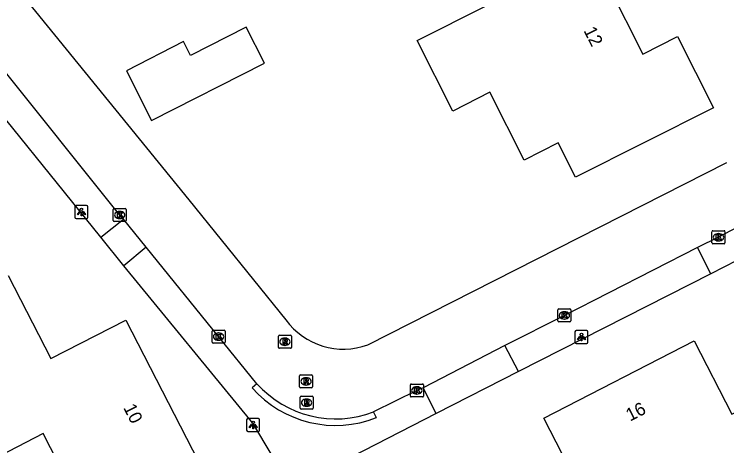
# Model space of a CAD drawing. Extents: x 162722 to 165099, y 384721 to 386283.
# Drawn here: x 163705.8 to 163760.7, y 384843.2 to 384876.4 of the extents above; entities that cross this region are included whole.
import ezdxf

# ---------------------------------------------------------------- set-up
doc = ezdxf.new("R2010")
doc.units = 0
for name, color, linetype in [('IMGEO_Kolk', 7, 'Continuous'), ('IMGEO_Lichtpunt', 7, 'Continuous'), ('IMGEO_Pand', 7, 'Continuous'), ('IMGEO_Pand_nummerreeks', 7, 'Continuous'), ('IMGEO_Rijbaan_lokaal_open', 7, 'Continuous'), ('IMGEO_Rioolput', 7, 'Continuous'), ('IMGEO_Voetpad_open', 7, 'Continuous')]:
    doc.layers.add(name, color=color, linetype=linetype)

msp = doc.modelspace()

# ---------------------------------------------------------------- linework, layer by layer
at = {"layer": 'IMGEO_Kolk'}
for p, q in [((163713.483, 384861.455), (163714.335, 384861.455)), ((163713.408, 384860.529), (163713.408, 384861.381)), ((163713.896, 384861.235), (163713.921, 384861.235)), ((163714.409, 384861.381), (163714.409, 384860.529)), ((163714.335, 384860.455), (163713.483, 384860.455)), ((163713.919, 384860.675), (163713.894, 384860.675)), ((163759.601, 384858.818), (163759.601, 384859.67)), ((163759.676, 384859.744), (163760.528, 384859.744)), ((163760.089, 384859.524), (163760.114, 384859.524)), ((163760.602, 384859.67), (163760.602, 384858.818)), ((163760.528, 384858.744), (163759.676, 384858.744)), ((163760.112, 384858.964), (163760.087, 384858.964)), ((163747.785, 384853.715), (163748.637, 384853.715)), ((163747.71, 384852.789), (163747.71, 384853.641)), ((163748.198, 384853.495), (163748.223, 384853.495)), ((163748.711, 384853.641), (163748.711, 384852.789)), ((163748.637, 384852.715), (163747.785, 384852.715)), ((163748.221, 384852.935), (163748.196, 384852.935)), ((163721.108, 384852.078), (163721.96, 384852.078)), ((163721.033, 384851.152), (163721.033, 384852.004)), ((163721.521, 384851.858), (163721.546, 384851.858)), ((163722.034, 384852.004), (163722.034, 384851.152)), ((163721.96, 384851.078), (163721.108, 384851.078)), ((163721.544, 384851.298), (163721.519, 384851.298)), ((163736.33, 384846.999), (163736.33, 384847.851)), ((163736.405, 384847.925), (163737.257, 384847.925)), ((163736.818, 384847.705), (163736.843, 384847.705)), ((163737.331, 384847.851), (163737.331, 384846.999)), ((163736.841, 384847.145), (163736.816, 384847.145)), ((163737.257, 384846.925), (163736.405, 384846.925))]:
    msp.add_line(p, q, dxfattribs=at)
for points in [[(163713.483, 384861.455), (163714.335, 384861.455)], [(163713.408, 384860.529), (163713.408, 384861.381)], [(163713.729, 384861.155), (163713.852, 384861.155), (163713.852, 384861.004), (163713.982, 384861.155), (163714.146, 384861.155), (163714, 384861.004), (163714.153, 384860.755), (163714.001, 384860.755), (163713.916, 384860.919), (163713.852, 384860.852), (163713.852, 384860.755), (163713.729, 384860.755), (163713.729, 384861.155)], [(163714.409, 384861.381), (163714.409, 384860.529)], [(163714.335, 384860.455), (163713.483, 384860.455)], [(163759.601, 384858.818), (163759.601, 384859.67)], [(163759.676, 384859.744), (163760.528, 384859.744)], [(163759.922, 384859.444), (163760.045, 384859.444), (163760.045, 384859.293), (163760.175, 384859.444), (163760.339, 384859.444), (163760.193, 384859.293), (163760.346, 384859.044), (163760.194, 384859.044), (163760.109, 384859.208), (163760.045, 384859.141), (163760.045, 384859.044), (163759.922, 384859.044), (163759.922, 384859.444)], [(163760.602, 384859.67), (163760.602, 384858.818)], [(163760.528, 384858.744), (163759.676, 384858.744)], [(163747.785, 384853.715), (163748.637, 384853.715)], [(163747.71, 384852.789), (163747.71, 384853.641)], [(163748.031, 384853.415), (163748.154, 384853.415), (163748.154, 384853.264), (163748.284, 384853.415), (163748.448, 384853.415), (163748.302, 384853.264), (163748.455, 384853.015), (163748.303, 384853.015), (163748.218, 384853.179), (163748.154, 384853.112), (163748.154, 384853.015), (163748.031, 384853.015), (163748.031, 384853.415)], [(163748.711, 384853.641), (163748.711, 384852.789)], [(163748.637, 384852.715), (163747.785, 384852.715)], [(163721.108, 384852.078), (163721.96, 384852.078)], [(163721.033, 384851.152), (163721.033, 384852.004)], [(163721.354, 384851.778), (163721.477, 384851.778), (163721.477, 384851.627), (163721.607, 384851.778), (163721.771, 384851.778), (163721.625, 384851.627), (163721.778, 384851.378), (163721.626, 384851.378), (163721.541, 384851.542), (163721.477, 384851.475), (163721.477, 384851.378), (163721.354, 384851.378), (163721.354, 384851.778)], [(163722.034, 384852.004), (163722.034, 384851.152)], [(163721.96, 384851.078), (163721.108, 384851.078)], [(163736.33, 384846.999), (163736.33, 384847.851)], [(163736.405, 384847.925), (163737.257, 384847.925)], [(163737.331, 384847.851), (163737.331, 384846.999)], [(163736.651, 384847.625), (163736.774, 384847.625), (163736.774, 384847.474), (163736.904, 384847.625), (163737.068, 384847.625), (163736.922, 384847.474), (163737.075, 384847.225), (163736.923, 384847.225), (163736.838, 384847.389), (163736.774, 384847.322), (163736.774, 384847.225), (163736.651, 384847.225), (163736.651, 384847.625)], [(163737.257, 384846.925), (163736.405, 384846.925)]]:
    msp.add_lwpolyline(points, dxfattribs=at)
for centre, start, end in [((163713.485, 384861.379), 91.552, 178.448), ((163713.485, 384861.379), 91.552, 178.448), ((163714.333, 384861.379), 1.552, 88.448), ((163714.333, 384861.379), 1.552, 88.448), ((163713.485, 384860.531), 181.552, 268.448), ((163713.485, 384860.531), 181.552, 268.448), ((163714.333, 384860.531), 271.552, 358.448), ((163714.333, 384860.531), 271.552, 358.448), ((163759.678, 384859.668), 91.552, 178.448), ((163759.678, 384859.668), 91.552, 178.448), ((163760.526, 384859.668), 1.552, 88.448), ((163760.526, 384859.668), 1.552, 88.448), ((163759.678, 384858.82), 181.552, 268.448), ((163759.678, 384858.82), 181.552, 268.448), ((163760.526, 384858.82), 271.552, 358.448), ((163760.526, 384858.82), 271.552, 358.448), ((163747.787, 384853.639), 91.552, 178.448), ((163747.787, 384853.639), 91.552, 178.448), ((163748.635, 384853.639), 1.552, 88.448), ((163748.635, 384853.639), 1.552, 88.448), ((163747.787, 384852.791), 181.552, 268.448), ((163747.787, 384852.791), 181.552, 268.448), ((163748.635, 384852.791), 271.552, 358.448), ((163748.635, 384852.791), 271.552, 358.448), ((163721.11, 384852.002), 91.552, 178.448), ((163721.11, 384852.002), 91.552, 178.448), ((163721.958, 384852.002), 1.552, 88.448), ((163721.958, 384852.002), 1.552, 88.448), ((163721.11, 384851.154), 181.552, 268.448), ((163721.11, 384851.154), 181.552, 268.448), ((163721.958, 384851.154), 271.552, 358.448), ((163721.958, 384851.154), 271.552, 358.448), ((163736.407, 384847.849), 91.552, 178.448), ((163736.407, 384847.849), 91.552, 178.448), ((163737.255, 384847.849), 1.552, 88.448), ((163737.255, 384847.849), 1.552, 88.448), ((163736.407, 384847.001), 181.552, 268.448), ((163736.407, 384847.001), 181.552, 268.448), ((163737.255, 384847.001), 271.552, 358.448), ((163737.255, 384847.001), 271.552, 358.448)]:
    msp.add_arc(centre, 0.0765, start, end, dxfattribs=at)
for centre, major_axis, ratio, start_param, end_param in [((163713.895, 384860.955), (-0.387, 0.002), 0.722429, 4.712389, 7.853982), ((163713.92, 384860.955), (-0.39, 0.002), 0.717154, 1.570796, 4.712389), ((163760.088, 384859.244), (-0.387, 0.002), 0.722429, 4.712389, 7.853982), ((163760.113, 384859.244), (-0.39, 0.002), 0.717154, 1.570796, 4.712389), ((163748.197, 384853.215), (-0.387, 0.002), 0.722429, 4.712389, 7.853982), ((163748.222, 384853.215), (-0.39, 0.002), 0.717154, 1.570796, 4.712389), ((163721.52, 384851.578), (-0.387, 0.002), 0.722429, 4.712389, 7.853982), ((163721.545, 384851.578), (-0.39, 0.002), 0.717154, 1.570796, 4.712389), ((163736.817, 384847.425), (-0.387, 0.002), 0.722429, 4.712389, 7.853982), ((163736.842, 384847.425), (-0.39, 0.002), 0.717154, 1.570796, 4.712389)]:
    msp.add_ellipse(centre, major_axis=major_axis, ratio=ratio, start_param=start_param, end_param=end_param, dxfattribs=at)
at = {"layer": 'IMGEO_Lichtpunt'}
for p, q in [((163710.451, 384861.591), (163710.451, 384860.784)), ((163710.451, 384861.591), (163710.451, 384860.784)), ((163711.353, 384861.686), (163710.545, 384861.686)), ((163711.353, 384861.686), (163710.545, 384861.686)), ((163711.447, 384860.784), (163711.447, 384861.591)), ((163711.447, 384860.784), (163711.447, 384861.591)), ((163710.545, 384860.69), (163711.353, 384860.69)), ((163710.545, 384860.69), (163711.353, 384860.69)), ((163749.031, 384851.947), (163749.031, 384851.14)), ((163749.031, 384851.947), (163749.031, 384851.14)), ((163749.933, 384852.042), (163749.125, 384852.042)), ((163749.933, 384852.042), (163749.125, 384852.042)), ((163750.027, 384851.14), (163750.027, 384851.947)), ((163750.027, 384851.14), (163750.027, 384851.947)), ((163749.125, 384851.046), (163749.933, 384851.046)), ((163749.125, 384851.046), (163749.933, 384851.046)), ((163723.7, 384845.167), (163723.7, 384844.36)), ((163723.7, 384845.167), (163723.7, 384844.36)), ((163724.602, 384845.262), (163723.794, 384845.262)), ((163724.602, 384845.262), (163723.794, 384845.262)), ((163724.696, 384844.36), (163724.696, 384845.167)), ((163724.696, 384844.36), (163724.696, 384845.167)), ((163723.794, 384844.266), (163724.602, 384844.266)), ((163723.794, 384844.266), (163724.602, 384844.266))]:
    msp.add_line(p, q, dxfattribs=at)
for points in [[(163710.825, 384861.255), (163710.864, 384861.227), (163710.676, 384860.965), (163710.638, 384860.992), (163710.825, 384861.255)], [(163710.927, 384861.207), (163710.974, 384861.207), (163710.974, 384860.885), (163710.927, 384860.885), (163710.927, 384861.207)], [(163711.037, 384861.227), (163711.075, 384861.254), (163711.262, 384860.992), (163711.223, 384860.964), (163711.037, 384861.227)], [(163749.405, 384851.611), (163749.444, 384851.583), (163749.256, 384851.321), (163749.218, 384851.348), (163749.405, 384851.611)], [(163749.507, 384851.563), (163749.554, 384851.563), (163749.554, 384851.241), (163749.507, 384851.241), (163749.507, 384851.563)], [(163749.617, 384851.583), (163749.655, 384851.61), (163749.842, 384851.348), (163749.803, 384851.32), (163749.617, 384851.583)], [(163724.074, 384844.831), (163724.113, 384844.803), (163723.925, 384844.541), (163723.887, 384844.568), (163724.074, 384844.831)], [(163724.176, 384844.783), (163724.223, 384844.783), (163724.223, 384844.461), (163724.176, 384844.461), (163724.176, 384844.783)], [(163724.286, 384844.803), (163724.324, 384844.83), (163724.511, 384844.568), (163724.472, 384844.54), (163724.286, 384844.803)]]:
    msp.add_lwpolyline(points, dxfattribs=at)
for centre in [(163710.95, 384861.389), (163749.53, 384851.745), (163724.199, 384844.965)]:
    msp.add_circle(centre, 0.0994, dxfattribs=at)
for centre, start, end in [((163710.545, 384861.591), 90, 180), ((163710.545, 384861.591), 90, 180), ((163711.353, 384861.591), 0, 90), ((163711.353, 384861.591), 0, 90), ((163710.545, 384860.784), 180, 270), ((163710.545, 384860.784), 180, 270), ((163711.353, 384860.784), 270, 0), ((163711.353, 384860.784), 270, 360), ((163749.125, 384851.947), 90, 180), ((163749.125, 384851.947), 90, 180), ((163749.933, 384851.947), 0, 90), ((163749.933, 384851.947), 0, 90), ((163749.125, 384851.14), 180, 270), ((163749.125, 384851.14), 180, 270), ((163749.933, 384851.14), 270, 0), ((163749.933, 384851.14), 270, 360), ((163723.794, 384845.167), 90, 180), ((163723.794, 384845.167), 90, 180), ((163724.602, 384845.167), 0, 90), ((163724.602, 384845.167), 0, 90), ((163723.794, 384844.36), 180, 270), ((163723.794, 384844.36), 180, 270), ((163724.602, 384844.36), 270, 0), ((163724.602, 384844.36), 270, 360)]:
    msp.add_arc(centre, 0.0946, start, end, dxfattribs=at)
at = {"layer": 'IMGEO_Pand'}
for points in [[(163747.547, 384879.801), (163748.842, 384877.233), (163751.607, 384878.627), (163754.26, 384873.367), (163756.934, 384874.716), (163759.704, 384869.225), (163749.071, 384863.862), (163747.731, 384866.518), (163745.101, 384865.192), (163742.467, 384870.413), (163739.61, 384868.972), (163736.866, 384874.413), (163747.547, 384879.801)], [(163723.664, 384875.433), (163719.376, 384873.26), (163718.839, 384874.321), (163714.419, 384872.081), (163716.365, 384868.242), (163725.072, 384872.655), (163723.664, 384875.433)], [(163705.313, 384856.295), (163708.601, 384849.88), (163714.389, 384852.846), (163720.439, 384841.041), (163717.322, 384839.444)], [(163713.273, 384837.99), (163711.371, 384841.703), (163709.682, 384840.837), (163708.008, 384844.104), (163703.261, 384841.671), (163699.491, 384849.029), (163698.271, 384848.404), (163696.535, 384851.79), (163698.425, 384852.759)], [(163749.509, 384839.691), (163746.634, 384845.301), (163758.231, 384851.244), (163761.125, 384845.596), (163767.436, 384848.831)]]:
    msp.add_lwpolyline(points, dxfattribs=at)
at = {"layer": 'IMGEO_Rijbaan_lokaal_open'}
for points in [[(163705.052, 384879.586), (163719.232, 384862.132), (163726.729, 384852.876)], [(163714.201, 384860.638), (163713.909, 384860.955), (163704.441, 384872.749), (163703.517, 384873.907)], [(163733.052, 384850.955), (163760.739, 384865.014)], [(163715.953, 384858.469), (163714.201, 384860.638)], [(163761.507, 384859.988), (163760.102, 384859.244), (163758.493, 384858.439)], [(163724.495, 384847.949), (163721.534, 384851.578), (163715.953, 384858.469)], [(163758.493, 384858.439), (163748.211, 384853.215), (163743.627, 384850.894)], [(163743.627, 384850.894), (163737.316, 384847.642)], [(163737.316, 384847.642), (163736.831, 384847.425), (163733.497, 384845.778)]]:
    msp.add_lwpolyline(points, dxfattribs=at)
for centre, radius, start, end in [((163731.148, 384856.054), 5.443, 215.7243, 290.477), ((163730.567, 384853.378), 8.146, 221.8012, 291.0807)]:
    msp.add_arc(centre, radius, start, end, dxfattribs=at)
at = {"layer": 'IMGEO_Rioolput'}
for p, q in [((163726.148, 384850.752), (163726.148, 384851.604)), ((163726.223, 384851.678), (163727.075, 384851.678)), ((163727.149, 384851.604), (163727.149, 384850.752)), ((163726.636, 384851.458), (163726.661, 384851.458)), ((163727.075, 384850.678), (163726.223, 384850.678)), ((163726.659, 384850.898), (163726.634, 384850.898)), ((163727.787, 384847.7), (163727.787, 384848.552)), ((163727.862, 384848.626), (163728.714, 384848.626)), ((163728.275, 384848.406), (163728.3, 384848.406)), ((163728.788, 384848.552), (163728.788, 384847.7)), ((163728.298, 384847.846), (163728.273, 384847.846)), ((163728.714, 384847.626), (163727.862, 384847.626)), ((163727.825, 384846.059), (163727.825, 384846.911)), ((163727.9, 384846.985), (163728.752, 384846.985)), ((163728.313, 384846.765), (163728.338, 384846.765)), ((163728.826, 384846.911), (163728.826, 384846.059)), ((163728.336, 384846.205), (163728.311, 384846.205)), ((163728.752, 384845.985), (163727.9, 384845.985))]:
    msp.add_line(p, q, dxfattribs=at)
for points in [[(163726.148, 384850.752), (163726.148, 384851.604)], [(163726.223, 384851.678), (163727.075, 384851.678)], [(163727.149, 384851.604), (163727.149, 384850.752)], [(163726.737, 384851.376), (163726.485, 384851.378), (163726.485, 384850.978)], [(163726.485, 384850.978), (163726.609, 384850.978), (163726.609, 384851.14), (163726.62, 384851.14)], [(163726.663, 384851.297), (163726.609, 384851.297), (163726.609, 384851.216)], [(163726.609, 384851.216), (163726.661, 384851.216)], [(163726.667, 384851.111), (163726.738, 384850.978), (163726.878, 384850.978), (163726.813, 384851.104)], [(163727.075, 384850.678), (163726.223, 384850.678)], [(163727.787, 384847.7), (163727.787, 384848.552)], [(163727.862, 384848.626), (163728.714, 384848.626)], [(163728.376, 384848.324), (163728.124, 384848.326), (163728.124, 384847.926)], [(163728.302, 384848.245), (163728.248, 384848.245), (163728.248, 384848.164)], [(163728.788, 384848.552), (163728.788, 384847.7)], [(163728.124, 384847.926), (163728.248, 384847.926), (163728.248, 384848.088), (163728.259, 384848.088)], [(163728.248, 384848.164), (163728.3, 384848.164)], [(163728.306, 384848.059), (163728.377, 384847.926), (163728.517, 384847.926), (163728.452, 384848.052)], [(163728.714, 384847.626), (163727.862, 384847.626)], [(163727.825, 384846.059), (163727.825, 384846.911)], [(163727.9, 384846.985), (163728.752, 384846.985)], [(163728.414, 384846.683), (163728.162, 384846.685), (163728.162, 384846.285)], [(163728.34, 384846.604), (163728.286, 384846.604), (163728.286, 384846.523)], [(163728.826, 384846.911), (163728.826, 384846.059)], [(163728.162, 384846.285), (163728.286, 384846.285), (163728.286, 384846.447), (163728.297, 384846.447)], [(163728.286, 384846.523), (163728.338, 384846.523)], [(163728.344, 384846.418), (163728.415, 384846.285), (163728.555, 384846.285), (163728.49, 384846.411)], [(163728.752, 384845.985), (163727.9, 384845.985)]]:
    msp.add_lwpolyline(points, dxfattribs=at)
for centre, radius, start, end in [((163726.225, 384851.602), 0.0765, 91.552, 178.448), ((163726.225, 384851.602), 0.0765, 91.552, 178.448), ((163727.073, 384851.602), 0.0765, 1.552, 88.448), ((163727.073, 384851.602), 0.0765, 1.552, 88.448), ((163726.619, 384851.087), 0.0533, 26.0293, 88.6989), ((163726.645, 384851.405), 0.19, 274.7715, 282.9687), ((163726.669, 384851.201), 0.0964, 77.0061, 93.1865), ((163726.683, 384851.258), 0.0378, 276.6634, 79.6772), ((163726.736, 384851.266), 0.109, 350.3612, 89.416), ((163726.734, 384851.266), 0.112, 277.5842, 350.9817), ((163726.718, 384851.051), 0.108, 29.5134, 73.7905), ((163726.225, 384850.754), 0.0765, 181.552, 268.448), ((163726.225, 384850.754), 0.0765, 181.552, 268.448), ((163727.073, 384850.754), 0.0765, 271.552, 358.448), ((163727.073, 384850.754), 0.0765, 271.552, 358.448), ((163727.864, 384848.55), 0.0765, 91.552, 178.448), ((163727.864, 384848.55), 0.0765, 91.552, 178.448), ((163728.308, 384848.149), 0.0964, 77.0061, 93.1865), ((163728.322, 384848.206), 0.0378, 276.6634, 79.6772), ((163728.375, 384848.214), 0.109, 350.3612, 89.416), ((163728.712, 384848.55), 0.0765, 1.552, 88.448), ((163728.712, 384848.55), 0.0765, 1.552, 88.448), ((163727.864, 384847.702), 0.0765, 181.552, 268.448), ((163727.864, 384847.702), 0.0765, 181.552, 268.448), ((163728.258, 384848.035), 0.0533, 26.0293, 88.6989), ((163728.284, 384848.353), 0.19, 274.7715, 282.9687), ((163728.373, 384848.214), 0.112, 277.5842, 350.9817), ((163728.357, 384847.999), 0.108, 29.5134, 73.7905), ((163728.712, 384847.702), 0.0765, 271.552, 358.448), ((163728.712, 384847.702), 0.0765, 271.552, 358.448), ((163727.902, 384846.909), 0.0765, 91.552, 178.448), ((163727.902, 384846.909), 0.0765, 91.552, 178.448), ((163728.346, 384846.508), 0.0964, 77.0061, 93.1865), ((163728.36, 384846.565), 0.0378, 276.6634, 79.6772), ((163728.413, 384846.573), 0.109, 350.3612, 89.416), ((163728.75, 384846.909), 0.0765, 1.552, 88.448), ((163728.75, 384846.909), 0.0765, 1.552, 88.448), ((163727.902, 384846.061), 0.0765, 181.552, 268.448), ((163727.902, 384846.061), 0.0765, 181.552, 268.448), ((163728.296, 384846.394), 0.0533, 26.0293, 88.6989), ((163728.322, 384846.712), 0.19, 274.7715, 282.9687), ((163728.411, 384846.573), 0.112, 277.5842, 350.9817), ((163728.395, 384846.358), 0.108, 29.5134, 73.7905), ((163728.75, 384846.061), 0.0765, 271.552, 358.448), ((163728.75, 384846.061), 0.0765, 271.552, 358.448)]:
    msp.add_arc(centre, radius, start, end, dxfattribs=at)
for centre, major_axis, ratio, start_param, end_param in [((163726.635, 384851.178), (-0.387, 0.002), 0.722429, 4.712389, 7.853982), ((163726.66, 384851.178), (-0.39, 0.002), 0.717154, 1.570796, 4.712389), ((163728.274, 384848.126), (-0.387, 0.002), 0.722429, 4.712389, 7.853982), ((163728.299, 384848.126), (-0.39, 0.002), 0.717154, 1.570796, 4.712389), ((163728.312, 384846.485), (-0.387, 0.002), 0.722429, 4.712389, 7.853982), ((163728.337, 384846.485), (-0.39, 0.002), 0.717154, 1.570796, 4.712389)]:
    msp.add_ellipse(centre, major_axis=major_axis, ratio=ratio, start_param=start_param, end_param=end_param, dxfattribs=at)
at = {"layer": 'IMGEO_Voetpad_open'}
for points in [[(163712.454, 384859.238), (163701.751, 384872.467)], [(163712.454, 384859.238), (163714.201, 384860.638)], [(163714.216, 384857.037), (163712.454, 384859.238)], [(163715.953, 384858.469), (163714.216, 384857.037)], [(163759.521, 384856.413), (163758.493, 384858.439)], [(163762.529, 384857.949), (163759.521, 384856.413)], [(163738.311, 384845.645), (163727.158, 384839.91), (163724.179, 384844.915), (163714.216, 384857.037)], [(163759.521, 384856.413), (163744.666, 384848.886)], [(163744.666, 384848.886), (163743.627, 384850.894)], [(163744.666, 384848.886), (163738.311, 384845.645)], [(163724.495, 384847.949), (163724.121, 384847.618)], [(163738.311, 384845.645), (163737.316, 384847.642)], [(163733.722, 384845.329), (163733.497, 384845.778)]]:
    msp.add_lwpolyline(points, dxfattribs=at)
msp.add_arc((163730.567, 384853.375), 8.642, 221.7682, 291.4124, dxfattribs=at)

# ---------------------------------------------------------------- texts
at = {"layer": 'IMGEO_Pand_nummerreeks'}
for s, rotation, p in [('12', 296.7651, (163749.672, 384875.179)), ('10', 297.1349, (163714.161, 384846.099)), ('16', 27.1353, (163753.274, 384845.019))]:
    msp.add_text(s, height=1, rotation=rotation, dxfattribs=at).set_placement(p)

doc.saveas('drawing.dxf')
